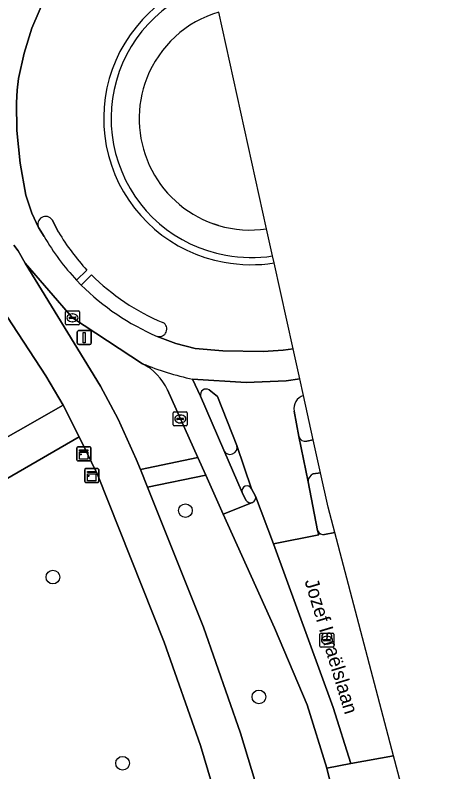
# Model space of a CAD drawing. Extents: x 163683 to 164494, y 382709 to 383872.
# Drawn here: x 164256.5 to 164288.4, y 383313.8 to 383368 of the extents above; entities that cross this region are included whole.
import ezdxf

# ---------------------------------------------------------------- set-up
doc = ezdxf.new("R2010")
doc.units = 0
for name, color, linetype in [('IMGEO_Boom', 7, 'Continuous'), ('IMGEO_Fietspad_open', 7, 'Continuous'), ('IMGEO_Groenvoorziening', 7, 'Continuous'), ('IMGEO_Kast', 7, 'Continuous'), ('IMGEO_Kolk', 7, 'Continuous'), ('IMGEO_Lichtmast', 7, 'Continuous'), ('IMGEO_Openbare_ruimte_label', 7, 'Continuous'), ('IMGEO_Rijbaan_lokaal_gesloten', 7, 'Continuous'), ('IMGEO_Rijbaan_lokaal_open', 7, 'Continuous'), ('IMGEO_Rioolput', 7, 'Continuous'), ('IMGEO_Verkeerseiland_gesloten', 7, 'Continuous'), ('IMGEO_Verkeerseiland_open', 7, 'Continuous'), ('IMGEO_Voetpad_gesloten', 7, 'Continuous'), ('IMGEO_Voetpad_open', 7, 'Continuous')]:
    doc.layers.add(name, color=color, linetype=linetype)

msp = doc.modelspace()

# ---------------------------------------------------------------- linework, layer by layer
at = {"layer": 'IMGEO_Boom'}
for centre in [(164268.658, 383332.517), (164259.175, 383327.764), (164273.917, 383319.189), (164264.161, 383314.441)]:
    msp.add_circle(centre, 0.489, dxfattribs=at)
at = {"layer": 'IMGEO_Fietspad_open'}
for points in [[(164269.735, 383340.709), (164269.174, 383341.924)], [(164267.375, 383341.16), (164269.552, 383336.31), (164270.119, 383335.048), (164271.369, 383332.263), (164273.453, 383333.107)], [(164272.993, 383333.273), (164272.715, 383333.818), (164271.401, 383336.834), (164269.735, 383340.709)]]:
    msp.add_lwpolyline(points, dxfattribs=at)
for centre, radius, start, end in [((164273.589, 383362.516), 21.06, 247.7006, 257.8982), ((164263.767, 383339.513), 3.966, 24.538, 62.5099), ((164273.318, 383333.455), 0.373, 209.159, 291.155)]:
    msp.add_arc(centre, radius, start, end, dxfattribs=at)
at = {"layer": 'IMGEO_Groenvoorziening'}
for points in [[(164274.47, 383352.682), (164271.04, 383368.199)], [(164227.571, 383354.373), (164213.788, 383357.54), (164209.777, 383358.339), (164205.2, 383359.074), (164199.517, 383359.782), (164207.838, 383340.485), (164234.464, 383325.561), (164259.908, 383340.077), (164258.681, 383342.165), (164253.877, 383349.455)], [(164270.66, 383353.046), (164271.029, 383352.927)], [(164260.573, 383346.313), (164257.192, 383350.233), (164262.587, 383341.423), (164263.858, 383339.057), (164265.144, 383336.213), (164265.443, 383335.465), (164269.552, 383336.31), (164267.375, 383341.16)], [(164265.598, 383343.031), (164260.573, 383346.313)]]:
    msp.add_lwpolyline(points, dxfattribs=at)
for points in [[(164261.065, 383337.798), (164236.932, 383323.85), (164273.357, 383303.524), (164269.732, 383315.722), (164267.127, 383323.105), (164262.364, 383335.114)], [(164275.024, 383324.123), (164271.369, 383332.263), (164270.119, 383335.048), (164265.951, 383334.192), (164269.947, 383324.185), (164272.594, 383316.588), (164276.614, 383303.361), (164281.198, 383304.172), (164278.785, 383314.101), (164277.366, 383318.623)]]:
    msp.add_lwpolyline(points, close=True, dxfattribs=at)
for centre, radius, start, end in [((164273.319, 383360.562), 7.971, 106.6136, 158.6224), ((164273.318, 383360.56), 7.97, 158.6072, 250.5191), ((164273.304, 383360.589), 7.992, 253.4656, 278.3949), ((164263.767, 383339.513), 3.966, 24.538, 62.5099)]:
    msp.add_arc(centre, radius, start, end, dxfattribs=at)
at = {"layer": 'IMGEO_Kast'}
for p, q in [((164260.89, 383336.154), (164260.89, 383336.995)), ((164260.89, 383336.995), (164260.89, 383336.154)), ((164260.965, 383337.079), (164261.806, 383337.079)), ((164261.806, 383337.079), (164260.965, 383337.079)), ((164261.89, 383337.004), (164261.89, 383336.163)), ((164261.89, 383336.163), (164261.89, 383337.004)), ((164261.815, 383336.079), (164260.974, 383336.079)), ((164260.974, 383336.079), (164261.815, 383336.079)), ((164261.527, 383335.533), (164262.368, 383335.533)), ((164262.368, 383335.533), (164261.527, 383335.533)), ((164261.452, 383334.608), (164261.452, 383335.449)), ((164261.452, 383335.449), (164261.452, 383334.608)), ((164262.452, 383335.458), (164262.452, 383334.617)), ((164262.452, 383334.617), (164262.452, 383335.458)), ((164262.377, 383334.533), (164261.536, 383334.533)), ((164261.536, 383334.533), (164262.377, 383334.533))]:
    msp.add_line(p, q, dxfattribs=at)
for points in [[(164261.085, 383336.869), (164261.685, 383336.869), (164261.685, 383336.784), (164261.085, 383336.784), (164261.085, 383336.869)], [(164261.085, 383336.694), (164261.685, 383336.694), (164261.685, 383336.205), (164261.085, 383336.205), (164261.085, 383336.694)], [(164261.647, 383335.323), (164262.247, 383335.323), (164262.247, 383335.238), (164261.647, 383335.238), (164261.647, 383335.323)], [(164261.647, 383335.148), (164262.247, 383335.148), (164262.247, 383334.659), (164261.647, 383334.659), (164261.647, 383335.148)]]:
    msp.add_lwpolyline(points, dxfattribs=at)
for centre in [(164261.169, 383336.543), (164261.731, 383334.997)]:
    msp.add_circle(centre, 0.0377, dxfattribs=at)
for centre, start, end in [((164260.968, 383337.001), 92.4484, 184.2845), ((164260.968, 383337.001), 92.4484, 184.2845), ((164261.812, 383337.001), 2.4484, 94.2845), ((164261.812, 383337.001), 2.4484, 94.2845), ((164260.968, 383336.157), 182.4484, 274.2845), ((164260.968, 383336.157), 182.4484, 274.2845), ((164261.812, 383336.157), 272.4484, 4.2845), ((164261.812, 383336.157), 272.4484, 4.2845), ((164261.53, 383335.455), 92.4484, 184.2845), ((164261.53, 383335.455), 92.4484, 184.2845), ((164262.374, 383335.455), 2.4484, 94.2845), ((164262.374, 383335.455), 2.4484, 94.2845), ((164261.53, 383334.611), 182.4484, 274.2845), ((164261.53, 383334.611), 182.4484, 274.2845), ((164262.374, 383334.611), 272.4484, 4.2845), ((164262.374, 383334.611), 272.4484, 4.2845)]:
    msp.add_arc(centre, 0.0779, start, end, dxfattribs=at)
at = {"layer": 'IMGEO_Kolk'}
for p, q in [((164260.072, 383345.887), (164260.072, 383346.739)), ((164260.147, 383346.813), (164260.999, 383346.813)), ((164260.331, 383346.307), (164260.331, 383346.319)), ((164260.374, 383346.356), (164260.772, 383346.356)), ((164260.56, 383346.593), (164260.585, 383346.593)), ((164260.815, 383346.319), (164260.815, 383346.307)), ((164261.073, 383346.739), (164261.073, 383345.887)), ((164260.999, 383345.813), (164260.147, 383345.813)), ((164260.769, 383346.27), (164260.371, 383346.27)), ((164260.583, 383346.033), (164260.558, 383346.033)), ((164267.79, 383338.655), (164267.79, 383339.507)), ((164267.865, 383339.581), (164268.717, 383339.581)), ((164268.278, 383339.361), (164268.303, 383339.361)), ((164268.791, 383339.507), (164268.791, 383338.655)), ((164268.049, 383339.075), (164268.049, 383339.087)), ((164268.487, 383339.038), (164268.089, 383339.038)), ((164268.092, 383339.124), (164268.49, 383339.124)), ((164268.301, 383338.801), (164268.276, 383338.801)), ((164268.533, 383339.087), (164268.533, 383339.075)), ((164268.717, 383338.581), (164267.865, 383338.581))]:
    msp.add_line(p, q, dxfattribs=at)
for points in [[(164260.072, 383345.887), (164260.072, 383346.739)], [(164260.147, 383346.813), (164260.999, 383346.813)], [(164261.073, 383346.739), (164261.073, 383345.887)], [(164260.999, 383345.813), (164260.147, 383345.813)], [(164267.79, 383338.655), (164267.79, 383339.507)], [(164267.865, 383339.581), (164268.717, 383339.581)], [(164268.791, 383339.507), (164268.791, 383338.655)], [(164268.717, 383338.581), (164267.865, 383338.581)]]:
    msp.add_lwpolyline(points, dxfattribs=at)
for centre, radius, start, end in [((164260.149, 383346.737), 0.0765, 91.552, 178.448), ((164260.149, 383346.737), 0.0765, 91.552, 178.448), ((164260.371, 383346.316), 0.0403, 85.8775, 175.7526), ((164260.368, 383346.306), 0.0366, 178.938, 274.7102), ((164260.772, 383346.313), 0.043, 264.8664, 352.4533), ((164260.776, 383346.318), 0.0386, 1.7309, 96.639), ((164260.997, 383346.737), 0.0765, 1.552, 88.448), ((164260.997, 383346.737), 0.0765, 1.552, 88.448), ((164260.149, 383345.889), 0.0765, 181.552, 268.448), ((164260.149, 383345.889), 0.0765, 181.552, 268.448), ((164260.997, 383345.889), 0.0765, 271.552, 358.448), ((164260.997, 383345.889), 0.0765, 271.552, 358.448), ((164267.867, 383339.505), 0.0765, 91.552, 178.448), ((164267.867, 383339.505), 0.0765, 91.552, 178.448), ((164268.715, 383339.505), 0.0765, 1.552, 88.448), ((164268.715, 383339.505), 0.0765, 1.552, 88.448), ((164268.089, 383339.084), 0.0403, 85.8775, 175.7526), ((164268.086, 383339.074), 0.0366, 178.938, 274.7102), ((164268.49, 383339.081), 0.043, 264.8664, 352.4533), ((164268.494, 383339.086), 0.0386, 1.7309, 96.639), ((164267.867, 383338.657), 0.0765, 181.552, 268.448), ((164267.867, 383338.657), 0.0765, 181.552, 268.448), ((164268.715, 383338.657), 0.0765, 271.552, 358.448), ((164268.715, 383338.657), 0.0765, 271.552, 358.448)]:
    msp.add_arc(centre, radius, start, end, dxfattribs=at)
for centre, major_axis, ratio, start_param, end_param in [((164260.559, 383346.313), (-0.387, 0.002), 0.722429, 4.712389, 7.853982), ((164260.584, 383346.313), (-0.39, 0.002), 0.717154, 1.570796, 4.712389), ((164268.277, 383339.081), (-0.387, 0.002), 0.722429, 4.712389, 7.853982), ((164268.302, 383339.081), (-0.39, 0.002), 0.717154, 1.570796, 4.712389)]:
    msp.add_ellipse(centre, major_axis=major_axis, ratio=ratio, start_param=start_param, end_param=end_param, dxfattribs=at)
at = {"layer": 'IMGEO_Lichtmast'}
for p, q in [((164260.922, 383344.502), (164260.922, 383345.302)), ((164260.922, 383345.302), (164260.922, 383344.502)), ((164261.022, 383345.402), (164261.812, 383345.402)), ((164261.812, 383345.402), (164261.022, 383345.402)), ((164261.912, 383345.302), (164261.912, 383344.502)), ((164261.912, 383344.502), (164261.912, 383345.302)), ((164261.812, 383344.402), (164261.022, 383344.402)), ((164261.022, 383344.402), (164261.812, 383344.402))]:
    msp.add_line(p, q, dxfattribs=at)
msp.add_lwpolyline([(164261.342, 383345.277), (164261.492, 383345.277), (164261.492, 383344.527), (164261.342, 383344.527), (164261.342, 383345.277)], dxfattribs=at)
for centre, start, end in [((164261.022, 383345.302), 90, 180), ((164261.022, 383345.302), 90, 180), ((164261.812, 383345.302), 0, 90), ((164261.812, 383345.302), 360, 90), ((164261.022, 383344.502), 180, 270), ((164261.022, 383344.502), 180, 270), ((164261.812, 383344.502), 270, 0), ((164261.812, 383344.502), 270, 0)]:
    msp.add_arc(centre, 0.1, start, end, dxfattribs=at)
at = {"layer": 'IMGEO_Rijbaan_lokaal_gesloten'}
for points in [[(164258.552, 383352.127), (164258.15, 383352.769), (164257.658, 383353.813), (164257.232, 383355.086), (164256.834, 383357.391), (164256.602, 383359.713), (164256.561, 383361.703), (164256.63, 383362.617), (164256.713, 383363.447), (164257.121, 383365.259), (164257.679, 383367.035), (164258.713, 383369.5), (164259.633, 383370.789), (164260.719, 383372.034), (164261.042, 383372.403), (164261.528, 383372.958), (164263.409, 383374.505)], [(164259.633, 383370.789), (164258.713, 383369.5), (164257.679, 383367.035), (164257.121, 383365.259), (164256.713, 383363.447), (164256.63, 383362.617), (164256.561, 383361.703), (164256.602, 383359.713), (164256.834, 383357.391), (164257.232, 383355.086), (164257.658, 383353.813), (164258.15, 383352.769)], [(164259.129, 383353.327), (164259.584, 383352.444)], [(164256.385, 383351.517), (164256.683, 383351.11), (164257.192, 383350.233), (164260.573, 383346.313), (164265.598, 383343.031)], [(164276.367, 383344.102), (164275.009, 383350.244)], [(164261.615, 383349.733), (164260.875, 383349.004), (164261.205, 383348.661), (164261.935, 383349.401)], [(164261.205, 383348.661), (164260.875, 383349.004)], [(164276.843, 383341.948), (164276.367, 383344.102), (164275.644, 383343.996), (164274.228, 383343.911), (164271.329, 383343.949), (164269.36, 383344.116), (164267.972, 383344.476), (164266.628, 383344.989)], [(164266.628, 383344.989), (164267.972, 383344.476), (164269.36, 383344.116), (164271.329, 383343.949), (164274.228, 383343.911), (164275.644, 383343.996), (164276.367, 383344.102)], [(164276.843, 383341.948), (164275.87, 383341.806), (164273.004, 383341.685), (164269.174, 383341.924), (164269.735, 383340.709)], [(164269.174, 383341.924), (164273.004, 383341.685), (164275.87, 383341.806), (164276.843, 383341.948)], [(164277.105, 383340.765), (164276.843, 383341.948)], [(164270.364, 383341.166), (164270.951, 383340.686), (164272.347, 383337.176), (164273.394, 383334.069), (164273.677, 383333.564), (164274.951, 383330.143), (164278.197, 383330.798), (164278.11, 383331.097), (164277.433, 383334.581), (164276.78, 383337.827), (164276.438, 383339.642)]]:
    msp.add_lwpolyline(points, dxfattribs=at)
for centre, radius, start, end in [((164273.247, 383360.578), 10.434, 75.8136, 260.0008), ((164258.662, 383353.008), 0.565, 34.3459, 205.0177), ((164272.919, 383360.318), 15.486, 210.5604, 223.1186), ((164273.296, 383360.669), 17.039, 210.0849, 223.2015), ((164273.388, 383360.548), 10.43, 259.2063, 278.9415), ((164272.948, 383360.345), 15.526, 224.819, 247.6613), ((164273.524, 383361.014), 17.446, 225.0787, 246.7162), ((164266.785, 383345.509), 0.543, 253.2187, 61.1089), ((164273.589, 383362.516), 21.06, 247.7006, 257.8982), ((164270.151, 383340.798), 0.425, 59.943, 192.0575), ((164277.414, 383339.823), 0.992, 108.1481, 190.4825)]:
    msp.add_arc(centre, radius, start, end, dxfattribs=at)
at = {"layer": 'IMGEO_Rijbaan_lokaal_open'}
for points in [[(164274.951, 383330.143), (164273.677, 383333.564)], [(164273.466, 383333.112), (164273.453, 383333.107), (164271.369, 383332.263), (164275.024, 383324.123), (164277.366, 383318.623), (164278.785, 383314.101), (164280.499, 383314.418), (164279.242, 383318.438), (164274.951, 383330.143)], [(164278.11, 383331.097), (164278.197, 383330.798), (164274.951, 383330.143), (164279.242, 383318.438), (164280.499, 383314.418), (164283.559, 383314.984)], [(164283.559, 383314.984), (164279.352, 383330.948), (164278.619, 383330.812)], [(164288.37, 383292.527), (164285.339, 383308.23), (164283.559, 383314.984), (164280.499, 383314.418), (164278.785, 383314.101), (164281.198, 383304.172), (164282.756, 383294.831), (164283.31, 383291.683), (164284.81, 383291.926), (164288.11, 383292.478), (164288.37, 383292.527)]]:
    msp.add_lwpolyline(points, dxfattribs=at)
for centre, radius, start, end in [((164273.319, 383333.456), 0.374, 293.1524, 16.7999), ((164278.55, 383331.286), 0.479, 203.1991, 278.3101)]:
    msp.add_arc(centre, radius, start, end, dxfattribs=at)
at = {"layer": 'IMGEO_Rioolput'}
for p, q in [((164278.288, 383322.82), (164278.288, 383323.672)), ((164278.363, 383323.746), (164279.215, 383323.746)), ((164279.289, 383323.672), (164279.289, 383322.82)), ((164278.547, 383323.24), (164278.547, 383323.252)), ((164278.985, 383323.203), (164278.587, 383323.203)), ((164278.59, 383323.289), (164278.988, 383323.289)), ((164278.776, 383323.526), (164278.801, 383323.526)), ((164279.031, 383323.252), (164279.031, 383323.24)), ((164279.215, 383322.746), (164278.363, 383322.746)), ((164278.799, 383322.966), (164278.774, 383322.966))]:
    msp.add_line(p, q, dxfattribs=at)
for points in [[(164278.288, 383322.82), (164278.288, 383323.672)], [(164278.363, 383323.746), (164279.215, 383323.746)], [(164279.289, 383323.672), (164279.289, 383322.82)], [(164279.215, 383322.746), (164278.363, 383322.746)]]:
    msp.add_lwpolyline(points, dxfattribs=at)
for centre, radius, start, end in [((164278.365, 383323.67), 0.0765, 91.552, 178.448), ((164278.365, 383323.67), 0.0765, 91.552, 178.448), ((164279.213, 383323.67), 0.0765, 1.552, 88.448), ((164279.213, 383323.67), 0.0765, 1.552, 88.448), ((164278.587, 383323.249), 0.0403, 85.8775, 175.7526), ((164278.584, 383323.239), 0.0366, 178.938, 274.7102), ((164278.988, 383323.246), 0.043, 264.8664, 352.4533), ((164278.992, 383323.251), 0.0386, 1.7309, 96.639), ((164278.365, 383322.822), 0.0765, 181.552, 268.448), ((164278.365, 383322.822), 0.0765, 181.552, 268.448), ((164279.213, 383322.822), 0.0765, 271.552, 358.448), ((164279.213, 383322.822), 0.0765, 271.552, 358.448)]:
    msp.add_arc(centre, radius, start, end, dxfattribs=at)
for centre, major_axis, ratio, start_param, end_param in [((164278.775, 383323.246), (-0.387, 0.002), 0.722429, 4.712389, 7.853982), ((164278.8, 383323.246), (-0.39, 0.002), 0.717154, 1.570796, 4.712389)]:
    msp.add_ellipse(centre, major_axis=major_axis, ratio=ratio, start_param=start_param, end_param=end_param, dxfattribs=at)
at = {"layer": 'IMGEO_Verkeerseiland_gesloten'}
for points in [[(164259.584, 383352.444), (164259.129, 383353.327)], [(164258.15, 383352.769), (164258.552, 383352.127)], [(164260.875, 383349.004), (164261.615, 383349.733)], [(164261.935, 383349.401), (164261.205, 383348.661)], [(164272.347, 383337.176), (164270.951, 383340.686), (164270.364, 383341.166)], [(164269.735, 383340.709), (164271.401, 383336.834)], [(164277.349, 383337.48), (164277.808, 383337.586), (164277.105, 383340.765)], [(164276.438, 383339.642), (164276.78, 383337.827)], [(164279.352, 383330.948), (164278.873, 383332.766), (164278.332, 383335.212), (164277.812, 383335.141)], [(164277.433, 383334.581), (164278.11, 383331.097)], [(164273.677, 383333.564), (164273.394, 383334.069)], [(164272.715, 383333.818), (164272.993, 383333.273)], [(164273.453, 383333.107), (164273.466, 383333.112)], [(164278.619, 383330.812), (164279.352, 383330.948)]]:
    msp.add_lwpolyline(points, dxfattribs=at)
for centre, radius, start, end in [((164258.662, 383353.008), 0.565, 34.3459, 205.0177), ((164272.919, 383360.318), 15.486, 210.5604, 223.1186), ((164273.296, 383360.669), 17.039, 210.0849, 223.2015), ((164272.948, 383360.345), 15.526, 224.819, 247.6613), ((164273.524, 383361.014), 17.446, 225.0787, 246.7162), ((164266.785, 383345.509), 0.543, 253.2187, 61.1089), ((164270.151, 383340.798), 0.425, 59.943, 192.0575), ((164277.414, 383339.823), 0.992, 108.1481, 190.4825), ((164277.254, 383337.964), 0.494, 196.1535, 281.0933), ((164271.858, 383337.048), 0.505, 205.0714, 14.6807), ((164277.992, 383334.611), 0.56, 108.7743, 183.0465), ((164273.06, 383333.929), 0.362, 22.7466, 197.8282), ((164273.319, 383333.456), 0.374, 293.1524, 16.7999), ((164273.318, 383333.455), 0.373, 209.159, 291.155), ((164278.55, 383331.286), 0.479, 203.1991, 278.3101)]:
    msp.add_arc(centre, radius, start, end, dxfattribs=at)
at = {"layer": 'IMGEO_Verkeerseiland_open'}
for points in [[(164271.029, 383352.927), (164270.66, 383353.046)], [(164274.898, 383350.746), (164274.47, 383352.682)], [(164275.009, 383350.244), (164274.898, 383350.746)]]:
    msp.add_lwpolyline(points, dxfattribs=at)
for centre, radius, start, end in [((164273.247, 383360.578), 10.434, 75.8136, 260.0008), ((164273.275, 383360.583), 9.933, 75.764, 260.0211), ((164273.275, 383360.583), 9.933, 75.764, 260.0211), ((164273.319, 383360.562), 7.971, 106.6136, 158.6224), ((164273.318, 383360.56), 7.97, 158.6072, 250.5191), ((164273.304, 383360.589), 7.992, 253.4656, 278.3949), ((164273.383, 383360.56), 9.93, 259.3845, 278.777), ((164273.383, 383360.56), 9.93, 259.3845, 278.777), ((164273.388, 383360.548), 10.43, 259.2063, 278.9415)]:
    msp.add_arc(centre, radius, start, end, dxfattribs=at)
at = {"layer": 'IMGEO_Voetpad_gesloten'}
msp.add_lwpolyline([(164261.065, 383337.798), (164259.908, 383340.077), (164234.464, 383325.561), (164236.932, 383323.85)], close=True, dxfattribs=at)
at = {"layer": 'IMGEO_Voetpad_open'}
for points in [[(164253.877, 383349.455), (164258.681, 383342.165), (164259.908, 383340.077), (164261.065, 383337.798), (164262.364, 383335.114), (164267.127, 383323.105), (164269.732, 383315.722), (164273.357, 383303.524), (164273.596, 383302.856), (164276.614, 383303.361), (164272.594, 383316.588), (164269.947, 383324.185), (164265.951, 383334.192), (164265.443, 383335.465), (164265.144, 383336.213), (164263.858, 383339.057), (164262.587, 383341.423), (164257.192, 383350.233), (164256.683, 383351.11), (164256.385, 383351.517)], [(164276.78, 383337.827), (164277.433, 383334.581)], [(164273.394, 383334.069), (164272.347, 383337.176)], [(164278.332, 383335.212), (164277.808, 383337.586), (164277.349, 383337.48)], [(164271.401, 383336.834), (164272.715, 383333.818)], [(164277.812, 383335.141), (164278.332, 383335.212)]]:
    msp.add_lwpolyline(points, dxfattribs=at)
msp.add_lwpolyline([(164269.552, 383336.31), (164265.443, 383335.465), (164265.951, 383334.192), (164270.119, 383335.048)], close=True, dxfattribs=at)
for centre, radius, start, end in [((164277.254, 383337.964), 0.494, 196.1535, 281.0933), ((164271.858, 383337.048), 0.505, 205.0714, 14.6807), ((164277.992, 383334.611), 0.56, 108.7743, 183.0465), ((164273.06, 383333.929), 0.362, 22.7466, 197.8282)]:
    msp.add_arc(centre, radius, start, end, dxfattribs=at)

# ---------------------------------------------------------------- texts
at = {"layer": 'IMGEO_Openbare_ruimte_label'}
msp.add_text('Jozef Israëlslaan', height=1, rotation=286.8584, dxfattribs=at).set_placement((164277.173, 383327.478))

doc.saveas('drawing.dxf')
